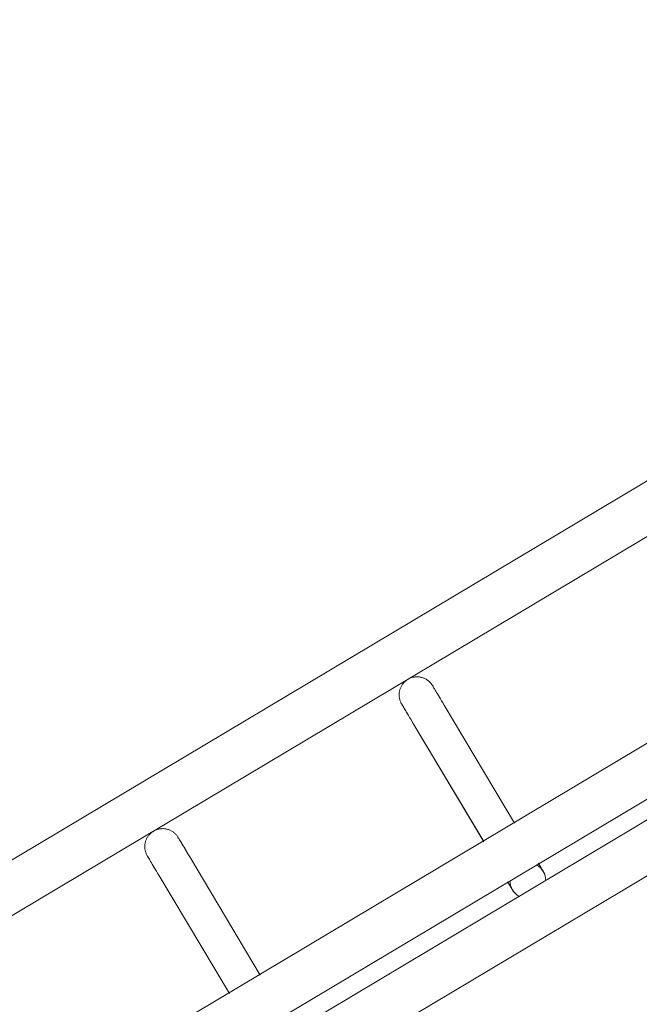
# Model space of a CAD drawing. Header units: metres. Extents: x 127444 to 127966, y 464485 to 464708.
# Tile 330 of 425: x 127925.704 to 127925.808, y 464651.037 to 464651.201. Entities that reach past the tile are written whole.
import ezdxf

# ---------------------------------------------------------------- set-up
doc = ezdxf.new("R2010")
doc.units = ezdxf.units.M
for name, color, linetype, lineweight in [('A-FLOR-HRAL', 11, 'Continuous', 9), ('B-WE-VH-VERHARDING_BETONSTRAATSTEEN-A-200', 8, 'Continuous', 9), ('S-BEAM', 12, 'Continuous', 9)]:
    doc.layers.add(name, color=color, linetype=linetype, lineweight=lineweight)

# ---------------------------------------------------------------- blocks, each defined once
blk = doc.blocks.new('34_22_B_BNP_Hekwerk_Integra_Schuin - Integra_Schuin_1000-4876941--2_00_00')
at = {"layer": 'A-FLOR-HRAL'}
for p, q in [((2736.98, 47.13), (-1956.09, 47.13)), ((-1956.09, 39.13), (2736.98, 39.13)), ((2736.97, 9.5), (-1956.09, 9.5)), ((-1956.09, 1.5), (2736.97, 1.5)), ((2736.97, -1.5), (-1956.09, -1.5)), ((-1956.09, -9.5), (2736.97, -9.5))]:
    blk.add_line(p, q, dxfattribs=at)
at = {"layer": 'S-BEAM'}
for p, q in [((1765.81, 32.34), (1765.81, 9.36)), ((1765.81, 32.34), (1765.81, 9.36)), ((1765.81, 32.34), (1765.81, 9.36)), ((1765.81, 32.34), (1765.81, 9.37)), ((1771.81, 9.36), (1771.81, 32.34)), ((1771.81, 9.36), (1771.81, 32.34)), ((1771.81, 9.36), (1771.81, 32.34)), ((1771.81, 9.37), (1771.81, 32.34)), ((1815.29, 32.34), (1815.29, 9.36)), ((1815.29, 32.34), (1815.29, 9.36)), ((1815.29, 32.34), (1815.29, 9.36)), ((1815.29, 32.34), (1815.29, 9.37)), ((1821.29, 9.36), (1821.29, 32.34)), ((1821.29, 9.36), (1821.29, 32.34)), ((1821.29, 9.36), (1821.29, 32.34)), ((1821.29, 9.37), (1821.29, 32.34))]:
    blk.add_line(p, q, dxfattribs=at)
at = {"layer": 'S-BEAM', "flags": 128}
for points in [[(1765.81, 36.13), (1765.81, 36.25), (1765.82, 36.36), (1765.83, 36.48), (1765.85, 36.6), (1765.87, 36.72), (1765.9, 36.84), (1765.93, 36.95), (1765.96, 37.07), (1766, 37.18), (1766.05, 37.29), (1766.1, 37.4), (1766.15, 37.51), (1766.21, 37.62), (1766.27, 37.72), (1766.33, 37.82), (1766.4, 37.92), (1766.48, 38.01), (1766.55, 38.1), (1766.64, 38.19), (1766.72, 38.28), (1766.81, 38.36), (1766.9, 38.44), (1766.99, 38.51), (1767.09, 38.58), (1767.19, 38.65), (1767.29, 38.71), (1767.4, 38.77), (1767.5, 38.83), (1767.61, 38.88), (1767.72, 38.92), (1767.84, 38.96), (1767.95, 39), (1768.07, 39.03), (1768.18, 39.06), (1768.3, 39.08), (1768.42, 39.1), (1768.54, 39.11), (1768.66, 39.12), (1768.78, 39.12), (1768.9, 39.12), (1769.02, 39.12), (1769.14, 39.11), (1769.26, 39.09), (1769.37, 39.07), (1769.49, 39.05), (1769.61, 39.02), (1769.72, 38.98), (1769.84, 38.94), (1769.95, 38.9), (1770.06, 38.85), (1770.17, 38.8), (1770.27, 38.74), (1770.38, 38.68), (1770.48, 38.62), (1770.58, 38.55), (1770.67, 38.48), (1770.76, 38.4), (1770.85, 38.32), (1770.94, 38.24), (1771.02, 38.15), (1771.1, 38.06), (1771.18, 37.97), (1771.25, 37.87), (1771.32, 37.77), (1771.38, 37.67), (1771.44, 37.57), (1771.5, 37.46), (1771.55, 37.35), (1771.59, 37.24), (1771.64, 37.13), (1771.67, 37.02), (1771.71, 36.9), (1771.74, 36.78), (1771.76, 36.67), (1771.78, 36.55), (1771.79, 36.43), (1771.8, 36.31), (1771.81, 36.19), (1771.81, 36.13)], [(1765.85, 36.6), (1765.87, 36.72), (1765.9, 36.84), (1765.93, 36.95), (1765.96, 37.07), (1766, 37.18), (1766.05, 37.29), (1766.1, 37.4), (1766.15, 37.51), (1766.21, 37.62), (1766.27, 37.72), (1766.33, 37.82), (1766.4, 37.92), (1766.48, 38.01), (1766.55, 38.1), (1766.64, 38.19), (1766.72, 38.28), (1766.81, 38.36), (1766.9, 38.44), (1766.99, 38.51), (1767.09, 38.58), (1767.19, 38.65), (1767.29, 38.71), (1767.4, 38.77), (1767.5, 38.83), (1767.61, 38.88), (1767.72, 38.92), (1767.84, 38.96), (1767.95, 39), (1768.07, 39.03), (1768.18, 39.06), (1768.3, 39.08), (1768.42, 39.1), (1768.54, 39.11), (1768.66, 39.12), (1768.78, 39.12), (1768.9, 39.12), (1769.02, 39.12), (1769.14, 39.11), (1769.26, 39.09), (1769.37, 39.07), (1769.49, 39.05), (1769.61, 39.02), (1769.72, 38.98), (1769.84, 38.94), (1769.95, 38.9), (1770.06, 38.85), (1770.17, 38.8), (1770.27, 38.74), (1770.38, 38.68), (1770.48, 38.62), (1770.58, 38.55), (1770.67, 38.48), (1770.76, 38.4), (1770.85, 38.32), (1770.94, 38.24), (1771.02, 38.15), (1771.1, 38.06), (1771.18, 37.97), (1771.25, 37.87), (1771.32, 37.77), (1771.38, 37.67), (1771.44, 37.57), (1771.5, 37.46), (1771.55, 37.35), (1771.59, 37.24), (1771.64, 37.13), (1771.67, 37.02), (1771.71, 36.9), (1771.74, 36.78), (1771.76, 36.67), (1771.78, 36.55), (1771.79, 36.43), (1771.8, 36.31), (1771.81, 36.19), (1771.81, 36.13)], [(1815.29, 36.13), (1815.29, 36.25), (1815.3, 36.36), (1815.31, 36.48), (1815.33, 36.6), (1815.35, 36.72), (1815.37, 36.84), (1815.4, 36.95), (1815.44, 37.07), (1815.48, 37.18), (1815.52, 37.29), (1815.57, 37.4), (1815.63, 37.51), (1815.68, 37.62), (1815.75, 37.72), (1815.81, 37.82), (1815.88, 37.92), (1815.96, 38.01), (1816.03, 38.1), (1816.11, 38.19), (1816.2, 38.28), (1816.29, 38.36), (1816.38, 38.44), (1816.47, 38.51), (1816.57, 38.58), (1816.67, 38.65), (1816.77, 38.71), (1816.87, 38.77), (1816.98, 38.83), (1817.09, 38.88), (1817.2, 38.92), (1817.31, 38.96), (1817.43, 39), (1817.54, 39.03), (1817.66, 39.06), (1817.78, 39.08), (1817.9, 39.1), (1818.02, 39.11), (1818.14, 39.12), (1818.26, 39.12), (1818.38, 39.12), (1818.5, 39.12), (1818.61, 39.11), (1818.73, 39.09), (1818.85, 39.07), (1818.97, 39.05), (1819.09, 39.02), (1819.2, 38.98), (1819.31, 38.94), (1819.43, 38.9), (1819.54, 38.85), (1819.64, 38.8), (1819.75, 38.74), (1819.85, 38.68), (1819.95, 38.62), (1820.05, 38.55), (1820.15, 38.48), (1820.24, 38.4), (1820.33, 38.32), (1820.42, 38.24), (1820.5, 38.15), (1820.58, 38.06), (1820.65, 37.97), (1820.73, 37.87), (1820.79, 37.77), (1820.86, 37.67), (1820.92, 37.57), (1820.97, 37.46), (1821.03, 37.35), (1821.07, 37.24), (1821.11, 37.13), (1821.15, 37.02), (1821.19, 36.9), (1821.21, 36.78), (1821.24, 36.67), (1821.26, 36.55), (1821.27, 36.43), (1821.28, 36.31), (1821.29, 36.19), (1821.29, 36.13)], [(1815.33, 36.6), (1815.35, 36.72), (1815.37, 36.84), (1815.4, 36.95), (1815.44, 37.07), (1815.48, 37.18), (1815.52, 37.29), (1815.57, 37.4), (1815.63, 37.51), (1815.68, 37.62), (1815.75, 37.72), (1815.81, 37.82), (1815.88, 37.92), (1815.96, 38.01), (1816.03, 38.1), (1816.11, 38.19), (1816.2, 38.28), (1816.29, 38.36), (1816.38, 38.44), (1816.47, 38.51), (1816.57, 38.58), (1816.67, 38.65), (1816.77, 38.71), (1816.87, 38.77), (1816.98, 38.83), (1817.09, 38.88), (1817.2, 38.92), (1817.31, 38.96), (1817.43, 39), (1817.54, 39.03), (1817.66, 39.06), (1817.78, 39.08), (1817.9, 39.1), (1818.02, 39.11), (1818.14, 39.12), (1818.26, 39.12), (1818.38, 39.12), (1818.5, 39.12), (1818.61, 39.11), (1818.73, 39.09), (1818.85, 39.07), (1818.97, 39.05), (1819.09, 39.02), (1819.2, 38.98), (1819.31, 38.94), (1819.43, 38.9), (1819.54, 38.85), (1819.64, 38.8), (1819.75, 38.74), (1819.85, 38.68), (1819.95, 38.62), (1820.05, 38.55), (1820.15, 38.48), (1820.24, 38.4), (1820.33, 38.32), (1820.42, 38.24), (1820.5, 38.15), (1820.58, 38.06), (1820.65, 37.97), (1820.73, 37.87), (1820.79, 37.77), (1820.86, 37.67), (1820.92, 37.57), (1820.97, 37.46), (1821.03, 37.35), (1821.07, 37.24), (1821.11, 37.13), (1821.15, 37.02), (1821.19, 36.9), (1821.21, 36.78), (1821.24, 36.67), (1821.26, 36.55), (1821.27, 36.43), (1821.28, 36.31), (1821.29, 36.19), (1821.29, 36.13)], [(1765.81, 32.34), (1765.81, 32.75), (1765.81, 33.15), (1765.81, 33.52), (1765.81, 33.87), (1765.81, 34.2), (1765.81, 34.5), (1765.81, 34.78), (1765.81, 35.03), (1765.81, 35.26), (1765.81, 35.46), (1765.81, 35.64), (1765.81, 35.78), (1765.81, 35.91), (1765.81, 36), (1765.81, 36.07), (1765.81, 36.11), (1765.81, 36.13)], [(1765.81, 36.13), (1765.81, 36.11), (1765.81, 36.07), (1765.81, 36), (1765.81, 35.91), (1765.81, 35.79), (1765.81, 35.64), (1765.81, 35.46), (1765.81, 35.26), (1765.81, 35.04), (1765.81, 34.78), (1765.81, 34.51), (1765.81, 34.2), (1765.81, 33.88), (1765.81, 33.53), (1765.81, 33.16), (1765.81, 32.76), (1765.81, 32.34), (1765.81, 32.34)], [(1771.81, 32.34), (1771.81, 32.75), (1771.81, 33.15), (1771.81, 33.52), (1771.81, 33.87), (1771.81, 34.2), (1771.81, 34.5), (1771.81, 34.78), (1771.81, 35.03), (1771.81, 35.26), (1771.81, 35.46), (1771.81, 35.64), (1771.81, 35.78), (1771.81, 35.91), (1771.81, 36), (1771.81, 36.07), (1771.81, 36.11), (1771.81, 36.13)], [(1771.81, 36.13), (1771.81, 36.11), (1771.81, 36.07), (1771.81, 36), (1771.81, 35.91), (1771.81, 35.79), (1771.81, 35.64), (1771.81, 35.46), (1771.81, 35.26), (1771.81, 35.04), (1771.81, 34.78), (1771.81, 34.51), (1771.81, 34.2), (1771.81, 33.88), (1771.81, 33.53), (1771.81, 33.16), (1771.81, 32.76), (1771.81, 32.34), (1771.81, 32.34)], [(1771.81, 33.52), (1771.81, 33.87), (1771.81, 34.2), (1771.81, 34.5), (1771.81, 34.78), (1771.81, 35.03), (1771.81, 35.26), (1771.81, 35.46), (1771.81, 35.64), (1771.81, 35.78), (1771.81, 35.91), (1771.81, 36), (1771.81, 36.07), (1771.81, 36.11), (1771.81, 36.13)], [(1771.81, 36.13), (1771.81, 36.11), (1771.81, 36.07), (1771.81, 36), (1771.81, 35.91), (1771.81, 35.79), (1771.81, 35.64), (1771.81, 35.46), (1771.81, 35.26), (1771.81, 35.04), (1771.81, 34.78), (1771.81, 34.51), (1771.81, 34.2), (1771.81, 33.88), (1771.81, 33.53)], [(1815.29, 32.34), (1815.29, 32.75), (1815.29, 33.15), (1815.29, 33.52), (1815.29, 33.87), (1815.29, 34.2), (1815.29, 34.5), (1815.29, 34.78), (1815.29, 35.03), (1815.29, 35.26), (1815.29, 35.46), (1815.29, 35.64), (1815.29, 35.78), (1815.29, 35.91), (1815.29, 36), (1815.29, 36.07), (1815.29, 36.11), (1815.29, 36.13)], [(1815.29, 36.13), (1815.29, 36.11), (1815.29, 36.07), (1815.29, 36), (1815.29, 35.91), (1815.29, 35.79), (1815.29, 35.64), (1815.29, 35.46), (1815.29, 35.26), (1815.29, 35.04), (1815.29, 34.78), (1815.29, 34.51), (1815.29, 34.2), (1815.29, 33.88), (1815.29, 33.53), (1815.29, 33.16), (1815.29, 32.76), (1815.29, 32.34), (1815.29, 32.34)], [(1821.29, 32.34), (1821.29, 32.75), (1821.29, 33.15), (1821.29, 33.52), (1821.29, 33.87), (1821.29, 34.2), (1821.29, 34.5), (1821.29, 34.78), (1821.29, 35.03), (1821.29, 35.26), (1821.29, 35.46), (1821.29, 35.64), (1821.29, 35.78), (1821.29, 35.91), (1821.29, 36), (1821.29, 36.07), (1821.29, 36.11), (1821.29, 36.13)], [(1821.29, 36.13), (1821.29, 36.11), (1821.29, 36.07), (1821.29, 36), (1821.29, 35.91), (1821.29, 35.79), (1821.29, 35.64), (1821.29, 35.46), (1821.29, 35.26), (1821.29, 35.04), (1821.29, 34.78), (1821.29, 34.51), (1821.29, 34.2), (1821.29, 33.88), (1821.29, 33.53), (1821.29, 33.16), (1821.29, 32.76), (1821.29, 32.34), (1821.29, 32.34)], [(1821.29, 33.52), (1821.29, 33.87), (1821.29, 34.2), (1821.29, 34.5), (1821.29, 34.78), (1821.29, 35.03), (1821.29, 35.26), (1821.29, 35.46), (1821.29, 35.64), (1821.29, 35.78), (1821.29, 35.91), (1821.29, 36), (1821.29, 36.07), (1821.29, 36.11), (1821.29, 36.13)], [(1821.29, 36.13), (1821.29, 36.11), (1821.29, 36.07), (1821.29, 36), (1821.29, 35.91), (1821.29, 35.79), (1821.29, 35.64), (1821.29, 35.46), (1821.29, 35.26), (1821.29, 35.04), (1821.29, 34.78), (1821.29, 34.51), (1821.29, 34.2), (1821.29, 33.88), (1821.29, 33.53)], [(1765.81, 32.34), (1765.81, 32.75), (1765.81, 33.15), (1765.81, 33.52), (1765.81, 33.87), (1765.81, 34.2)], [(1765.81, 34.2), (1765.81, 33.88), (1765.81, 33.53), (1765.81, 33.16), (1765.81, 32.76), (1765.81, 32.34), (1765.81, 32.34)], [(1815.29, 32.34), (1815.29, 32.75), (1815.29, 33.15), (1815.29, 33.52), (1815.29, 33.87), (1815.29, 34.2)], [(1815.29, 34.2), (1815.29, 33.88), (1815.29, 33.53), (1815.29, 33.16), (1815.29, 32.76), (1815.29, 32.34), (1815.29, 32.34)], [(1815.29, 1.58), (1815.29, 1.38), (1815.29, 1.19), (1815.29, 1.02), (1815.29, 0.86), (1815.29, 0.71), (1815.29, 0.58), (1815.29, 0.46), (1815.29, 0.35), (1815.29, 0.26), (1815.29, 0.18), (1815.29, 0.12), (1815.29, 0.07), (1815.29, 0.03), (1815.29, 0.01), (1815.29, 0)], [(1815.29, 1.58), (1815.29, 1.38), (1815.29, 1.19), (1815.29, 1.02), (1815.29, 0.86), (1815.29, 0.71), (1815.29, 0.58), (1815.29, 0.46), (1815.29, 0.35), (1815.29, 0.26), (1815.29, 0.18), (1815.29, 0.12), (1815.29, 0.07), (1815.29, 0.03), (1815.29, 0.01), (1815.29, 0)], [(1815.29, 0), (1815.29, 0.01), (1815.29, 0.03), (1815.29, 0.06), (1815.29, 0.11), (1815.29, 0.18), (1815.29, 0.26), (1815.29, 0.35), (1815.29, 0.46), (1815.29, 0.58), (1815.29, 0.71), (1815.29, 0.86), (1815.29, 1.02), (1815.29, 1.19), (1815.29, 1.37), (1815.29, 1.57)], [(1815.29, 0), (1815.29, 0.01), (1815.29, 0.03), (1815.29, 0.06), (1815.29, 0.11), (1815.29, 0.18), (1815.29, 0.26), (1815.29, 0.35), (1815.29, 0.46), (1815.29, 0.58), (1815.29, 0.71), (1815.29, 0.86), (1815.29, 1.02), (1815.29, 1.19), (1815.29, 1.37), (1815.29, 1.57)], [(1815.34, -0.54), (1815.32, -0.42), (1815.3, -0.3), (1815.29, -0.18), (1815.29, -0.06), (1815.29, 0)], [(1815.34, -0.54), (1815.32, -0.42), (1815.3, -0.3), (1815.29, -0.18), (1815.29, -0.06), (1815.29, 0)], [(1821.29, 0), (1821.29, -0.12), (1821.28, -0.24), (1821.27, -0.36), (1821.25, -0.48), (1821.23, -0.6)], [(1821.29, 0), (1821.29, -0.12), (1821.28, -0.24), (1821.27, -0.36), (1821.25, -0.48), (1821.23, -0.6)], [(1821.29, 1.58), (1821.29, 1.38), (1821.29, 1.19), (1821.29, 1.02), (1821.29, 0.86), (1821.29, 0.71), (1821.29, 0.58), (1821.29, 0.46), (1821.29, 0.35), (1821.29, 0.26), (1821.29, 0.18), (1821.29, 0.12), (1821.29, 0.07), (1821.29, 0.03), (1821.29, 0.01), (1821.29, 0)], [(1821.29, 1.58), (1821.29, 1.38), (1821.29, 1.19), (1821.29, 1.02), (1821.29, 0.86), (1821.29, 0.71), (1821.29, 0.58), (1821.29, 0.46), (1821.29, 0.35), (1821.29, 0.26), (1821.29, 0.18), (1821.29, 0.12), (1821.29, 0.07), (1821.29, 0.03), (1821.29, 0.01), (1821.29, 0)], [(1821.29, 0), (1821.29, 0.01), (1821.29, 0.03), (1821.29, 0.06), (1821.29, 0.11), (1821.29, 0.18), (1821.29, 0.26), (1821.29, 0.35), (1821.29, 0.46), (1821.29, 0.58), (1821.29, 0.71), (1821.29, 0.86), (1821.29, 1.02), (1821.29, 1.19), (1821.29, 1.37), (1821.29, 1.57)], [(1821.29, 0), (1821.29, 0.01), (1821.29, 0.03), (1821.29, 0.06), (1821.29, 0.11), (1821.29, 0.18), (1821.29, 0.26), (1821.29, 0.35), (1821.29, 0.46), (1821.29, 0.58), (1821.29, 0.71), (1821.29, 0.86), (1821.29, 1.02), (1821.29, 1.19), (1821.29, 1.37), (1821.29, 1.57)], [(1815.72, -1.55), (1815.66, -1.44), (1815.6, -1.34), (1815.55, -1.23)], [(1815.72, -1.55), (1815.66, -1.44), (1815.6, -1.34), (1815.55, -1.23)]]:
    blk.add_lwpolyline(points, dxfattribs=at)
at = {"layer": 'S-BEAM'}
for start, end in [(150, 180), (165, 180), (180, 210), (180, 195), (0, 30), (330, 0), (0, 15), (345, 0)]:
    blk.add_arc((1818.29, 0), 3, start, end, dxfattribs=at)

msp = doc.modelspace()

# ---------------------------------------------------------------- hatches: boundary and pattern name
at = {"layer": 'B-WE-VH-VERHARDING_BETONSTRAATSTEEN-A-200'}
h = msp.add_hatch(dxfattribs=at)
h.set_pattern_fill('AVH-BSS_KEIFORMAAT_ELLEBOOG-SO', color=256, angle=1, pattern_type=2)
h.set_pattern_definition([(31.81611, (127908.58607, 464613.06392), (0.03386772, 0.14457862), [0.315, -0.105]), (301.81611, (127908.47536, 464613.24236), (0.03386772, 0.14457862), [0.315, -0.105])])
h.paths.add_polyline_path([(127940.57923, 464651.66311), (127937.65926, 464649.92134), (127938.01786, 464649.32017), (127940.93783, 464651.06194)], flags=16)
h.paths.add_polyline_path([(127944.2228, 464653.02142), (127943.8642, 464653.62259), (127940.94423, 464651.88083), (127941.30283, 464651.27966)], flags=16)
edge = h.paths.add_edge_path(flags=16)
edge.add_arc((127917.88105, 464700.47107), 0.4, 30.8149, 210.8149)
edge.add_line((127917.53752, 464700.26616), (127921.37951, 464693.82496))
edge.add_arc((127921.72304, 464694.02987), 0.4, 210.8149, 390.8149)
edge.add_line((127922.06657, 464694.23477), (127918.22458, 464700.67597))
edge = h.paths.add_edge_path()
edge.add_line((127929.24995, 464697.53579), (127928.80329, 464697.26935))
edge.add_line((127928.80329, 464697.26935), (127928.62665, 464697.56548))
edge.add_line((127928.62665, 464697.56548), (127924.41416, 464695.05272))
edge.add_line((127924.41416, 464695.05272), (127919.91876, 464702.589))
edge.add_arc((127922.49521, 464704.12585), 3, 146.6578, 210.81611, ccw=False)
edge.add_line((127919.989, 464705.77476), (127913.63025, 464701.98178))
edge.add_arc((127913.33915, 464701.57526), 0.5, 30.8162, 54.3942, ccw=False)
edge.add_line((127913.76856, 464701.8314), (127919.60859, 464692.04091))
edge.add_arc((127919.17411, 464691.7839), 0.50481, -52.9525, 30.6058, ccw=False)
edge.add_line((127919.47824, 464691.381), (127915.65218, 464689.09885))
edge.add_line((127915.65218, 464689.09885), (127916.2004, 464688.17979))
edge.add_line((127916.2004, 464688.17979), (127915.59923, 464687.82119))
edge.add_line((127915.59923, 464687.82119), (127915.05101, 464688.74026))
edge.add_line((127915.05101, 464688.74026), (127913.20424, 464687.63872))
edge.add_line((127913.20424, 464687.63872), (127914.89256, 464684.76207))
edge.add_line((127914.89256, 464684.76207), (127915.59184, 464684.79392))
edge.add_line((127915.59184, 464684.79392), (127915.63332, 464683.88302))
edge.add_line((127915.63332, 464683.88302), (127917.341, 464684.90122))
edge.add_line((127917.341, 464684.90122), (127916.77749, 464685.84591))
edge.add_line((127916.77749, 464685.84591), (127917.37866, 464686.20451))
edge.add_line((127917.37866, 464686.20451), (127918.50568, 464684.31512))
edge.add_line((127918.50568, 464684.31512), (127917.90451, 464683.95652))
edge.add_line((127917.90451, 464683.95652), (127919.08277, 464681.98124))
edge.add_line((127919.08277, 464681.98124), (127919.68394, 464682.33984))
edge.add_line((127919.68394, 464682.33984), (127921.4257, 464679.41987))
edge.add_line((127921.4257, 464679.41987), (127920.82453, 464679.06127))
edge.add_line((127920.82453, 464679.06127), (127922.00279, 464677.08599))
edge.add_line((127922.00279, 464677.08599), (127922.60396, 464677.44459))
edge.add_line((127922.60396, 464677.44459), (127923.73098, 464675.5552))
edge.add_line((127923.73098, 464675.5552), (127923.12981, 464675.1966))
edge.add_line((127923.12981, 464675.1966), (127924.61544, 464672.70603))
edge.add_line((127924.61544, 464672.70603), (127925.21661, 464673.06463))
edge.add_line((127925.21661, 464673.06463), (127926.34363, 464671.17523))
edge.add_line((127926.34363, 464671.17523), (127927.82926, 464668.68467))
edge.add_line((127927.82926, 464668.68467), (127928.95628, 464666.79527))
edge.add_line((127928.95628, 464666.79527), (127930.44191, 464664.30471))
edge.add_line((127930.44191, 464664.30471), (127931.56893, 464662.41531))
edge.add_line((127931.56893, 464662.41531), (127930.96776, 464662.05671))
edge.add_line((127930.96776, 464662.05671), (127932.45339, 464659.56615))
edge.add_line((127932.45339, 464659.56615), (127933.05456, 464659.92475))
edge.add_line((127933.05456, 464659.92475), (127934.18159, 464658.03535))
edge.add_line((127934.18159, 464658.03535), (127933.58041, 464657.67675))
edge.add_line((127933.58041, 464657.67675), (127933.90059, 464657.13999))
edge.add_line((127933.90059, 464657.13999), (127935.47222, 464658.07747))
edge.add_line((127935.47222, 464658.07747), (127936.59925, 464656.18808))
edge.add_line((127936.59925, 464656.18808), (127934.70986, 464655.06105))
edge.add_line((127934.70986, 464655.06105), (127933.96704, 464656.30634))
edge.add_line((127933.96704, 464656.30634), (127931.26177, 464654.69264))
edge.add_line((127931.26177, 464654.69264), (127931.62037, 464654.09147))
edge.add_line((127931.62037, 464654.09147), (127931.0192, 464653.73287))
edge.add_line((127931.0192, 464653.73287), (127930.66068, 464654.33409))
edge.add_line((127930.66068, 464654.33409), (127926.95213, 464652.12194))
edge.add_line((127926.95213, 464652.12194), (127930.18506, 464645.46298))
edge.add_line((127930.18506, 464645.46298), (127936.19927, 464649.05046))
edge.add_line((127936.19927, 464649.05046), (127936.55787, 464648.44929))
edge.add_line((127936.55787, 464648.44929), (127921.0133, 464639.17694))
edge.add_line((127921.0133, 464639.17694), (127920.84681, 464639.45605))
edge.add_line((127920.84681, 464639.45605), (127918.35625, 464637.97043))
edge.add_line((127918.35625, 464637.97043), (127918.90695, 464637.0472))
edge.add_line((127918.90695, 464637.0472), (127917.01756, 464635.92018))
edge.add_line((127917.01756, 464635.92018), (127916.46685, 464636.8434))
edge.add_line((127916.46685, 464636.8434), (127913.97628, 464635.35778))
edge.add_line((127913.97628, 464635.35778), (127914.14278, 464635.07866))
edge.add_line((127914.14278, 464635.07866), (127912.25338, 464633.95164))
edge.add_line((127912.25338, 464633.95164), (127915.11458, 464629.155))
edge.add_line((127915.11458, 464629.155), (127902.72187, 464621.76273))
edge.add_line((127902.72187, 464621.76273), (127903.5901, 464620.30719))
edge.add_line((127903.5901, 464620.30719), (127904.08821, 464620.60432))
edge.add_line((127904.08821, 464620.60432), (127904.44681, 464620.00315))
edge.add_line((127904.44681, 464620.00315), (127903.9487, 464619.70602))
edge.add_line((127903.9487, 464619.70602), (127905.69046, 464616.78605))
edge.add_line((127905.69046, 464616.78605), (127906.18858, 464617.08317))
edge.add_line((127906.18858, 464617.08317), (127906.54718, 464616.482))
edge.add_line((127906.54718, 464616.482), (127906.04906, 464616.18488))
edge.add_line((127906.04906, 464616.18488), (127907.79083, 464613.2649))
edge.add_line((127907.79083, 464613.2649), (127908.28894, 464613.56203))
edge.add_line((127908.28894, 464613.56203), (127908.58607, 464613.06392))
edge.add_line((127908.58607, 464613.06392), (127911.67781, 464614.90814))
edge.add_line((127911.67781, 464614.90814), (127911.38068, 464615.40625))
edge.add_line((127911.38068, 464615.40625), (127922.07294, 464621.78419))
edge.add_line((127922.07294, 464621.78419), (127922.37006, 464621.28608))
edge.add_line((127922.37006, 464621.28608), (127924.86063, 464622.7717))
edge.add_line((127924.86063, 464622.7717), (127924.5635, 464623.26982))
edge.add_line((127924.5635, 464623.26982), (127926.4529, 464624.39684))
edge.add_line((127926.4529, 464624.39684), (127926.75002, 464623.89873))
edge.add_line((127926.75002, 464623.89873), (127929.24059, 464625.38436))
edge.add_line((127929.24059, 464625.38436), (127928.94347, 464625.88247))
edge.add_line((127928.94347, 464625.88247), (127930.83286, 464627.00949))
edge.add_line((127930.83286, 464627.00949), (127931.12999, 464626.51138))
edge.add_line((127931.12999, 464626.51138), (127933.62055, 464627.99701))
edge.add_line((127933.62055, 464627.99701), (127933.32343, 464628.49512))
edge.add_line((127933.32343, 464628.49512), (127935.21282, 464629.62214))
edge.add_line((127935.21282, 464629.62214), (127935.50995, 464629.12403))
edge.add_line((127935.50995, 464629.12403), (127938.00051, 464630.60966))
edge.add_line((127938.00051, 464630.60966), (127937.96978, 464630.66119))
edge.add_line((127937.96978, 464630.66119), (127938.61389, 464631.0454))
edge.add_line((127938.61389, 464631.0454), (127938.3475, 464631.49198))
edge.add_line((127938.3475, 464631.49198), (127938.94867, 464631.85058))
edge.add_line((127938.94867, 464631.85058), (127939.21506, 464631.404))
edge.add_line((127939.21506, 464631.404), (127942.99385, 464633.65805))
edge.add_line((127942.99385, 464633.65805), (127942.72746, 464634.10463))
edge.add_line((127942.72746, 464634.10463), (127943.32863, 464634.46323))
edge.add_line((127943.32863, 464634.46323), (127943.59502, 464634.01665))
edge.add_line((127943.59502, 464634.01665), (127947.37381, 464636.2707))
edge.add_line((127947.37381, 464636.2707), (127947.10742, 464636.71728))
edge.add_line((127947.10742, 464636.71728), (127947.70859, 464637.07588))
edge.add_line((127947.70859, 464637.07588), (127947.97498, 464636.6293))
edge.add_line((127947.97498, 464636.6293), (127951.75377, 464638.88335))
edge.add_line((127951.75377, 464638.88335), (127951.48738, 464639.32993))
edge.add_line((127951.48738, 464639.32993), (127952.08855, 464639.68853))
edge.add_line((127952.08855, 464639.68853), (127952.35494, 464639.24195))
edge.add_line((127952.35494, 464639.24195), (127956.13373, 464641.496))
edge.add_line((127956.13373, 464641.496), (127955.86734, 464641.94258))
edge.add_line((127955.86734, 464641.94258), (127956.46851, 464642.30118))
edge.add_line((127956.46851, 464642.30118), (127956.7349, 464641.8546))
edge.add_line((127956.7349, 464641.8546), (127960.51369, 464644.10865))
edge.add_line((127960.51369, 464644.10865), (127960.2473, 464644.55523))
edge.add_line((127960.2473, 464644.55523), (127960.69389, 464644.82162))
edge.add_line((127960.69389, 464644.82162), (127959.27999, 464647.19196))
edge.add_line((127959.27999, 464647.19196), (127958.8334, 464646.92557))
edge.add_line((127958.8334, 464646.92557), (127958.47477, 464647.52678))
edge.add_line((127958.47477, 464647.52678), (127958.92142, 464647.79309))
edge.add_line((127958.92142, 464647.79309), (127958.87527, 464647.87041))
edge.add_line((127958.87527, 464647.87041), (127958.83663, 464647.84737))
edge.add_line((127958.83663, 464647.84737), (127958.29873, 464648.74912))
edge.add_line((127958.29873, 464648.74912), (127958.3374, 464648.77219))
edge.add_line((127958.3374, 464648.77219), (127958.29125, 464648.84946))
edge.add_line((127958.29125, 464648.84946), (127957.84469, 464648.58308))
edge.add_line((127957.84469, 464648.58308), (127957.48609, 464649.18425))
edge.add_line((127957.48609, 464649.18425), (127957.93268, 464649.45064))
edge.add_line((127957.93268, 464649.45064), (127955.52494, 464653.48708))
edge.add_line((127955.52494, 464653.48708), (127955.07836, 464653.22069))
edge.add_line((127955.07836, 464653.22069), (127954.71976, 464653.82186))
edge.add_line((127954.71976, 464653.82186), (127955.16635, 464654.08825))
edge.add_line((127955.16635, 464654.08825), (127952.76374, 464658.1161))
edge.add_line((127952.76374, 464658.1161), (127952.31714, 464657.8497))
edge.add_line((127952.31714, 464657.8497), (127951.95854, 464658.45088))
edge.add_line((127951.95854, 464658.45088), (127952.40514, 464658.71727))
edge.add_line((127952.40514, 464658.71727), (127950.1511, 464662.49607))
edge.add_line((127950.1511, 464662.49607), (127949.70449, 464662.22967))
edge.add_line((127949.70449, 464662.22967), (127949.34589, 464662.83084))
edge.add_line((127949.34589, 464662.83084), (127949.79248, 464663.09722))
edge.add_line((127949.79248, 464663.09722), (127947.53848, 464666.87604))
edge.add_line((127947.53848, 464666.87604), (127947.09184, 464666.60963))
edge.add_line((127947.09184, 464666.60963), (127946.73324, 464667.2108))
edge.add_line((127946.73324, 464667.2108), (127947.17983, 464667.47719))
edge.add_line((127947.17983, 464667.47719), (127944.92584, 464671.25601))
edge.add_line((127944.92584, 464671.25601), (127944.47919, 464670.98959))
edge.add_line((127944.47919, 464670.98959), (127944.12059, 464671.59076))
edge.add_line((127944.12059, 464671.59076), (127944.56722, 464671.85717))
edge.add_line((127944.56722, 464671.85717), (127942.31317, 464675.63596))
edge.add_line((127942.31317, 464675.63596), (127941.86654, 464675.36955))
edge.add_line((127941.86654, 464675.36955), (127941.50794, 464675.97072))
edge.add_line((127941.50794, 464675.97072), (127941.9546, 464676.23715))
edge.add_line((127941.9546, 464676.23715), (127939.7005, 464680.01591))
edge.add_line((127939.7005, 464680.01591), (127939.25413, 464679.74965))
edge.add_line((127939.25413, 464679.74965), (127938.89514, 464680.35059))
edge.add_line((127938.89514, 464680.35059), (127939.34202, 464680.61716))
edge.add_line((127939.34202, 464680.61716), (127937.08788, 464684.39589))
edge.add_line((127937.08788, 464684.39589), (127936.64124, 464684.12947))
edge.add_line((127936.64124, 464684.12947), (127936.28264, 464684.73064))
edge.add_line((127936.28264, 464684.73064), (127936.7293, 464684.99708))
edge.add_line((127936.7293, 464684.99708), (127934.47522, 464688.77585))
edge.add_line((127934.47522, 464688.77585), (127934.02859, 464688.50943))
edge.add_line((127934.02859, 464688.50943), (127933.66999, 464689.1106))
edge.add_line((127933.66999, 464689.1106), (127934.11664, 464689.37703))
edge.add_line((127934.11664, 464689.37703), (127931.8626, 464693.15582))
edge.add_line((127931.8626, 464693.15582), (127931.41594, 464692.88939))
edge.add_line((127931.41594, 464692.88939), (127931.05734, 464693.49056))
edge.add_line((127931.05734, 464693.49056), (127931.504, 464693.75699))
edge.add_line((127931.504, 464693.75699), (127929.24995, 464697.53579))
h.paths.add_polyline_path([(127958.14957, 464648.76494), (127958.25263, 464648.82642), (127958.88274, 464647.77007), (127958.77968, 464647.7086)], flags=17)
h = msp.add_hatch(dxfattribs=at)
h.set_pattern_fill('AVH-BSS_KEIFORMAAT_ELLEBOOG-SO', color=256, angle=1, pattern_type=2)
h.set_pattern_definition([(1, (2e-09, 52.72539), (0.103151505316, 0.106816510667), [0.315, -0.105]), (271, (-0.00367, 52.93536), (0.103151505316, 0.106816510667), [0.315, -0.105])])
h.paths.add_polyline_path([(127936.64375, 464648.50051), (127936.28515, 464649.10169), (127925.97936, 464642.95427), (127922.55986, 464648.68687), (127922.86045, 464648.86617), (127922.50185, 464649.46734), (127917.3531, 464646.39611), (127917.30336, 464647.21519), (127916.60409, 464647.18334), (127916.70418, 464644.98562), (127917.40346, 464645.01746), (127917.37714, 464645.59537), (127918.05108, 464645.99738), (127921.47058, 464640.26478), (127920.6547, 464639.77811), (127921.0133, 464639.17694)], flags=17)
h.paths.add_polyline_path([(127906.47784, 464630.50653), (127906.11925, 464631.1077), (127904.22985, 464629.98067), (127904.58845, 464629.3795)], flags=16)
h.paths.add_polyline_path([(127914.14278, 464635.07866), (127913.78418, 464635.67983), (127911.89478, 464634.55281), (127912.25338, 464633.95164)], flags=17)
h.paths.add_polyline_path([(127936.64375, 464648.50051), (127936.28515, 464649.10169), (127925.97936, 464642.95427), (127922.55986, 464648.68687), (127922.86045, 464648.86617), (127922.50185, 464649.46734), (127917.3531, 464646.39611), (127917.30336, 464647.21519), (127916.60409, 464647.18334), (127916.70418, 464644.98562), (127917.40346, 464645.01746), (127917.37714, 464645.59537), (127918.05108, 464645.99738), (127921.47058, 464640.26478), (127920.6547, 464639.77811), (127921.0133, 464639.17694)], flags=17)
edge = h.paths.add_edge_path(flags=16)
edge.add_arc((127906.61302, 464696.42456), 0.40001, 2.991, 182.2395)
edge.add_line((127906.21332, 464696.40893), (127906.72019, 464685.30208))
edge.add_arc((127907.11886, 464685.34036), 0.4005, 185.4842, 359.7384)
edge.add_line((127907.51936, 464685.33853), (127907.01249, 464696.44544))
edge = h.paths.add_edge_path()
edge.add_line((127915.6825, 464667.41804), (127916.38177, 464667.44989))
edge.add_line((127916.38177, 464667.44989), (127916.21855, 464671.03351))
edge.add_line((127916.21855, 464671.03351), (127915.51928, 464671.00166))
edge.add_line((127915.51928, 464671.00166), (127915.41918, 464673.19938))
edge.add_line((127915.41918, 464673.19938), (127916.11846, 464673.23123))
edge.add_line((127916.11846, 464673.23123), (127915.98254, 464676.21547))
edge.add_line((127915.98254, 464676.21547), (127915.28327, 464676.18363))
edge.add_line((127915.28327, 464676.18363), (127915.12857, 464679.58011))
edge.add_line((127915.12857, 464679.58011), (127915.82785, 464679.61195))
edge.add_line((127915.82785, 464679.61195), (127915.69193, 464682.5962))
edge.add_line((127915.69193, 464682.5962), (127914.99266, 464682.56435))
edge.add_line((127914.99266, 464682.56435), (127914.89029, 464684.81202))
edge.add_line((127914.89029, 464684.81202), (127913.20424, 464687.63872))
edge.add_line((127913.20424, 464687.63872), (127910.65997, 464686.12114))
edge.add_arc((127910.40161, 464686.54922), 0.50001, 182.6082, 301.1127, ccw=False)
edge.add_line((127909.90212, 464686.52647), (127909.31543, 464699.40799))
edge.add_line((127909.31543, 464699.40799), (127903.79014, 464696.11216))
edge.add_line((127903.79014, 464696.11216), (127904.50289, 464680.46465))
edge.add_line((127904.50289, 464680.46465), (127899.60241, 464680.24141))
edge.add_line((127899.60241, 464680.24141), (127899.92236, 464673.19029))
edge.add_line((127899.92236, 464673.19029), (127899.34297, 464673.1639))
edge.add_line((127899.34297, 464673.1639), (127899.50737, 464669.58033))
edge.add_line((127899.50737, 464669.58033), (127900.08677, 464669.60672))
edge.add_line((127900.08677, 464669.60672), (127900.18686, 464667.409))
edge.add_line((127900.18686, 464667.409), (127899.60746, 464667.38261))
edge.add_line((127899.60746, 464667.38261), (127899.77068, 464663.79899))
edge.add_line((127899.77068, 464663.79899), (127900.35008, 464663.82538))
edge.add_line((127900.35008, 464663.82538), (127900.45017, 464661.62766))
edge.add_line((127900.45017, 464661.62766), (127899.87077, 464661.60127))
edge.add_line((127899.87077, 464661.60127), (127900.03861, 464658.01786))
edge.add_line((127900.03861, 464658.01786), (127900.61801, 464658.04425))
edge.add_line((127900.61801, 464658.04425), (127900.71348, 464655.84631))
edge.add_line((127900.71348, 464655.84631), (127900.13408, 464655.81992))
edge.add_line((127900.13408, 464655.81992), (127900.2973, 464652.2363))
edge.add_line((127900.2973, 464652.2363), (127900.8767, 464652.26269))
edge.add_line((127900.8767, 464652.26269), (127900.9768, 464650.06497))
edge.add_line((127900.9768, 464650.06497), (127900.3974, 464650.03858))
edge.add_line((127900.3974, 464650.03858), (127900.56061, 464646.45496))
edge.add_line((127900.56061, 464646.45496), (127901.14001, 464646.48135))
edge.add_line((127901.14001, 464646.48135), (127901.76673, 464632.72094))
edge.add_line((127901.76673, 464632.72094), (127901.18733, 464632.69455))
edge.add_line((127901.18733, 464632.69455), (127901.35055, 464629.11093))
edge.add_line((127901.35055, 464629.11093), (127901.92995, 464629.13732))
edge.add_line((127901.92995, 464629.13732), (127902.03004, 464626.9396))
edge.add_line((127902.03004, 464626.9396), (127901.45064, 464626.91321))
edge.add_line((127901.45064, 464626.91321), (127901.58097, 464624.05164))
edge.add_line((127901.58097, 464624.05164), (127902.16037, 464624.07803))
edge.add_line((127902.16037, 464624.07803), (127902.19222, 464623.37876))
edge.add_line((127902.19222, 464623.37876), (127901.7694, 464623.3595))
edge.add_line((127901.7694, 464623.3595), (127902.72187, 464621.76273))
edge.add_line((127902.72187, 464621.76273), (127915.11458, 464629.155))
edge.add_line((127915.11458, 464629.155), (127912.25338, 464633.95164))
edge.add_line((127912.25338, 464633.95164), (127914.14278, 464635.07866))
edge.add_line((127914.14278, 464635.07866), (127913.97628, 464635.35778))
edge.add_line((127913.97628, 464635.35778), (127916.46685, 464636.8434))
edge.add_line((127916.46685, 464636.8434), (127915.89053, 464637.80957))
edge.add_line((127915.89053, 464637.80957), (127917.77993, 464638.9366))
edge.add_line((127917.77993, 464638.9366), (127918.35625, 464637.97043))
edge.add_line((127918.35625, 464637.97043), (127920.84681, 464639.45605))
edge.add_line((127920.84681, 464639.45605), (127920.6547, 464639.77811))
edge.add_line((127920.6547, 464639.77811), (127921.47058, 464640.26478))
edge.add_line((127921.47058, 464640.26478), (127918.05038, 464646.00075))
edge.add_line((127918.05038, 464646.00075), (127917.37714, 464645.59537))
edge.add_line((127917.37714, 464645.59537), (127917.40346, 464645.01746))
edge.add_line((127917.40346, 464645.01746), (127916.70418, 464644.98562))
edge.add_line((127916.70418, 464644.98562), (127916.60409, 464647.18334))
edge.add_line((127916.60409, 464647.18334), (127917.18349, 464647.20973))
edge.add_line((127917.18349, 464647.20973), (127917.15193, 464647.90268))
edge.add_line((127917.15193, 464647.90268), (127916.57253, 464647.87629))
edge.add_line((127916.57253, 464647.87629), (127916.47243, 464650.07401))
edge.add_line((127916.47243, 464650.07401), (127917.17171, 464650.10586))
edge.add_line((127917.17171, 464650.10586), (127917.00849, 464653.68948))
edge.add_line((127917.00849, 464653.68948), (127916.30922, 464653.65763))
edge.add_line((127916.30922, 464653.65763), (127916.21781, 464655.85575))
edge.add_line((127916.21781, 464655.85575), (127916.0459, 464659.43897))
edge.add_line((127916.0459, 464659.43897), (127915.94581, 464661.6367))
edge.add_line((127915.94581, 464661.6367), (127915.78259, 464665.22032))
edge.add_line((127915.78259, 464665.22032), (127915.6825, 464667.41804))

# ---------------------------------------------------------------- block references
at = {"layer": 'A-FLOR-HRAL', "xscale": 0.001, "yscale": 0.001, "zscale": 0.001, "rotation": 30.81638242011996}
msp.add_blockref('34_22_B_BNP_Hekwerk_Integra_Schuin - Integra_Schuin_1000-4876941--2_00_00', (127924.22744, 464650.12595), dxfattribs=at)

doc.saveas('drawing.dxf')
